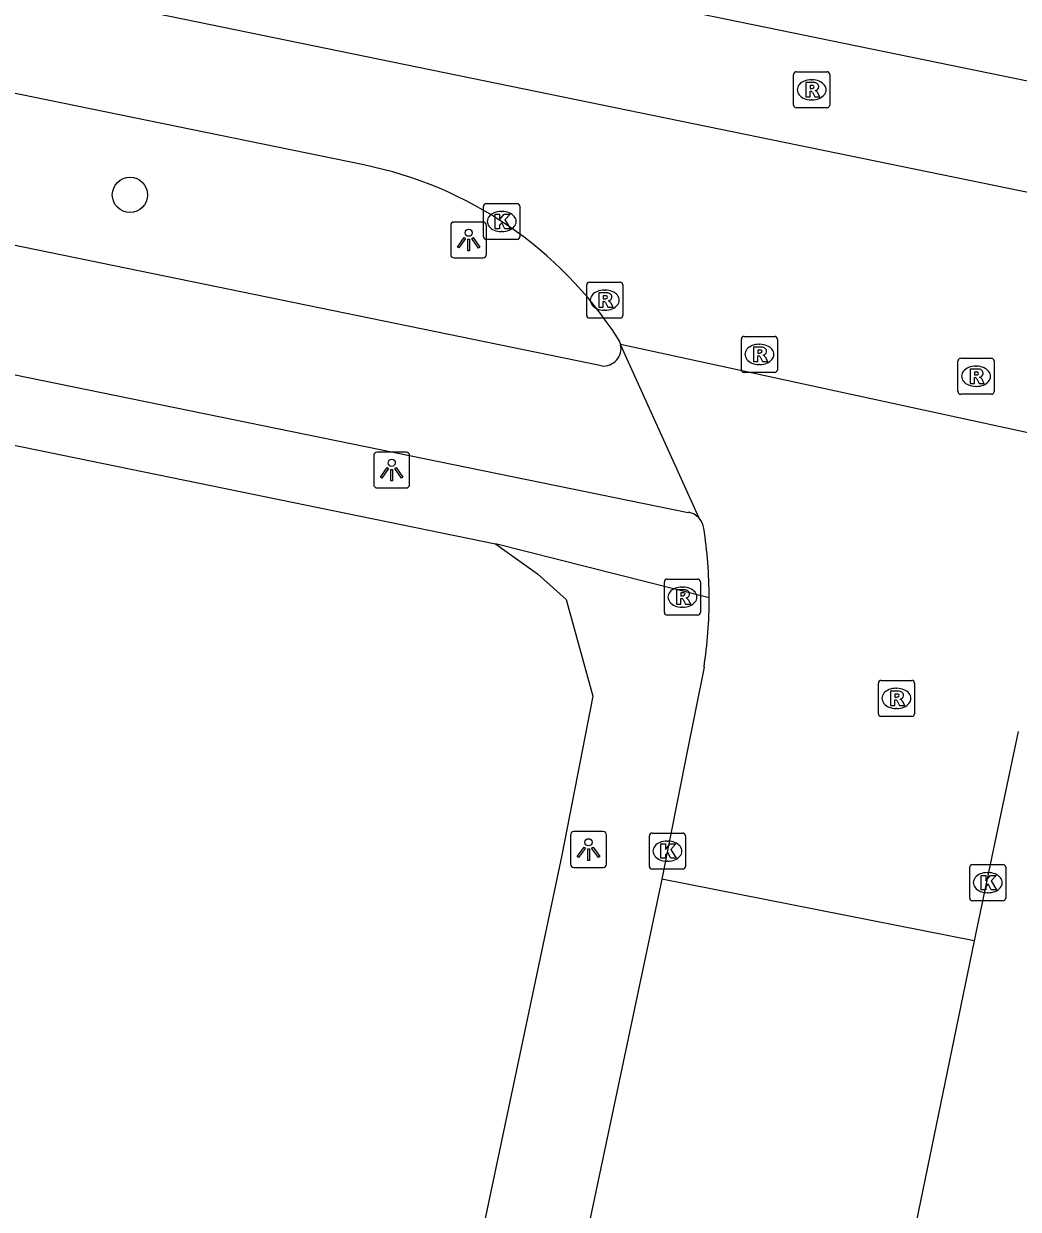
# Model space of a CAD drawing. Extents: x 157692 to 159670, y 381454 to 383289.
# Drawn here: x 158129.44 to 158157.04, y 382153.14 to 382186.06 of the extents above; entities that cross this region are included whole.
import ezdxf

# ---------------------------------------------------------------- set-up
doc = ezdxf.new("R2010")
doc.units = 0
for name, color, linetype in [('IMGEO_Boom', 7, 'Continuous'), ('IMGEO_Fietspad_gesloten', 7, 'Continuous'), ('IMGEO_Kolk', 7, 'Continuous'), ('IMGEO_Lichtpunt', 7, 'Continuous'), ('IMGEO_Rijbaan_lokaal_gesloten', 7, 'Continuous'), ('IMGEO_Rijbaan_lokaal_open', 7, 'Continuous'), ('IMGEO_Rijbaan_regionaal_gesloten', 7, 'Continuous'), ('IMGEO_Rioolput', 7, 'Continuous'), ('IMGEO_Voetpad_open', 7, 'Continuous')]:
    doc.layers.add(name, color=color, linetype=linetype)

msp = doc.modelspace()

# ---------------------------------------------------------------- linework, layer by layer
at = {"layer": 'IMGEO_Boom'}
msp.add_circle((158132.391, 382181.31), 0.489, dxfattribs=at)
at = {"layer": 'IMGEO_Fietspad_gesloten'}
for points in [[(158013.35, 382200.046), (158020.838, 382198.499), (158147.882, 382172.494)], [(158145.479, 382176.558), (158103.813, 382185.117)]]:
    msp.add_lwpolyline(points, dxfattribs=at)
for centre, radius, start, end in [((158145.528, 382177.048), 0.492, 264.3187, 12.1991), ((158147.817, 382171.998), 0.5, 41.7288, 82.4938)]:
    msp.add_arc(centre, radius, start, end, dxfattribs=at)
at = {"layer": 'IMGEO_Kolk'}
for p, q in [((158142.206, 382180.145), (158142.206, 382180.997)), ((158142.281, 382181.071), (158143.133, 382181.071)), ((158142.694, 382180.851), (158142.719, 382180.851)), ((158143.207, 382180.997), (158143.207, 382180.145)), ((158142.717, 382180.291), (158142.692, 382180.291)), ((158143.133, 382180.071), (158142.281, 382180.071)), ((158146.806, 382162.661), (158146.806, 382163.513)), ((158146.881, 382163.587), (158147.733, 382163.587)), ((158147.294, 382163.367), (158147.319, 382163.367)), ((158147.807, 382163.513), (158147.807, 382162.661)), ((158147.317, 382162.807), (158147.292, 382162.807)), ((158155.77, 382162.711), (158156.622, 382162.711)), ((158147.733, 382162.587), (158146.881, 382162.587)), ((158155.695, 382161.785), (158155.695, 382162.637)), ((158156.183, 382162.491), (158156.208, 382162.491)), ((158156.696, 382162.637), (158156.696, 382161.785)), ((158156.622, 382161.711), (158155.77, 382161.711)), ((158156.206, 382161.931), (158156.181, 382161.931))]:
    msp.add_line(p, q, dxfattribs=at)
for points in [[(158142.206, 382180.145), (158142.206, 382180.997)], [(158142.281, 382181.071), (158143.133, 382181.071)], [(158143.207, 382180.997), (158143.207, 382180.145)], [(158142.527, 382180.771), (158142.65, 382180.771), (158142.65, 382180.62), (158142.78, 382180.771), (158142.944, 382180.771), (158142.798, 382180.62), (158142.951, 382180.371), (158142.799, 382180.371), (158142.714, 382180.535), (158142.65, 382180.468), (158142.65, 382180.371), (158142.527, 382180.371), (158142.527, 382180.771)], [(158143.133, 382180.071), (158142.281, 382180.071)], [(158146.806, 382162.661), (158146.806, 382163.513)], [(158146.881, 382163.587), (158147.733, 382163.587)], [(158147.807, 382163.513), (158147.807, 382162.661)], [(158147.127, 382163.287), (158147.25, 382163.287), (158147.25, 382163.136), (158147.38, 382163.287), (158147.544, 382163.287), (158147.398, 382163.136), (158147.551, 382162.887), (158147.399, 382162.887), (158147.314, 382163.051), (158147.25, 382162.984), (158147.25, 382162.887), (158147.127, 382162.887), (158147.127, 382163.287)], [(158155.77, 382162.711), (158156.622, 382162.711)], [(158147.733, 382162.587), (158146.881, 382162.587)], [(158155.695, 382161.785), (158155.695, 382162.637)], [(158156.016, 382162.411), (158156.139, 382162.411), (158156.139, 382162.26), (158156.269, 382162.411), (158156.433, 382162.411), (158156.287, 382162.26), (158156.44, 382162.011), (158156.288, 382162.011), (158156.203, 382162.175), (158156.139, 382162.108), (158156.139, 382162.011), (158156.016, 382162.011), (158156.016, 382162.411)], [(158156.696, 382162.637), (158156.696, 382161.785)], [(158156.622, 382161.711), (158155.77, 382161.711)]]:
    msp.add_lwpolyline(points, dxfattribs=at)
for centre, start, end in [((158142.283, 382180.995), 91.552, 178.448), ((158142.283, 382180.995), 91.552, 178.448), ((158143.131, 382180.995), 1.552, 88.448), ((158143.131, 382180.995), 1.552, 88.448), ((158142.283, 382180.147), 181.552, 268.448), ((158142.283, 382180.147), 181.552, 268.448), ((158143.131, 382180.147), 271.552, 358.448), ((158143.131, 382180.147), 271.552, 358.448), ((158146.883, 382163.511), 91.552, 178.448), ((158146.883, 382163.511), 91.552, 178.448), ((158147.731, 382163.511), 1.552, 88.448), ((158147.731, 382163.511), 1.552, 88.448), ((158155.772, 382162.635), 91.552, 178.448), ((158155.772, 382162.635), 91.552, 178.448), ((158156.62, 382162.635), 1.552, 88.448), ((158156.62, 382162.635), 1.552, 88.448), ((158146.883, 382162.663), 181.552, 268.448), ((158146.883, 382162.663), 181.552, 268.448), ((158147.731, 382162.663), 271.552, 358.448), ((158147.731, 382162.663), 271.552, 358.448), ((158155.772, 382161.787), 181.552, 268.448), ((158155.772, 382161.787), 181.552, 268.448), ((158156.62, 382161.787), 271.552, 358.448), ((158156.62, 382161.787), 271.552, 358.448)]:
    msp.add_arc(centre, 0.0765, start, end, dxfattribs=at)
for centre, major_axis, ratio, start_param, end_param in [((158142.693, 382180.571), (-0.387, 0.002), 0.722429, 4.712389, 7.853982), ((158142.718, 382180.571), (-0.39, 0.002), 0.717154, 1.570796, 4.712389), ((158147.293, 382163.087), (-0.387, 0.002), 0.722429, 4.712389, 7.853982), ((158147.318, 382163.087), (-0.39, 0.002), 0.717154, 1.570796, 4.712389), ((158156.182, 382162.211), (-0.387, 0.002), 0.722429, 4.712389, 7.853982), ((158156.207, 382162.211), (-0.39, 0.002), 0.717154, 1.570796, 4.712389)]:
    msp.add_ellipse(centre, major_axis=major_axis, ratio=ratio, start_param=start_param, end_param=end_param, dxfattribs=at)
at = {"layer": 'IMGEO_Lichtpunt'}
for p, q in [((158141.292, 382180.461), (158141.292, 382179.654)), ((158141.292, 382180.461), (158141.292, 382179.654)), ((158142.194, 382180.556), (158141.386, 382180.556)), ((158142.194, 382180.556), (158141.386, 382180.556)), ((158142.288, 382179.654), (158142.288, 382180.461)), ((158142.288, 382179.654), (158142.288, 382180.461)), ((158141.386, 382179.56), (158142.194, 382179.56)), ((158141.386, 382179.56), (158142.194, 382179.56)), ((158139.156, 382174.072), (158139.156, 382173.265)), ((158139.156, 382174.072), (158139.156, 382173.265)), ((158140.058, 382174.167), (158139.25, 382174.167)), ((158140.058, 382174.167), (158139.25, 382174.167)), ((158140.152, 382173.265), (158140.152, 382174.072)), ((158140.152, 382173.265), (158140.152, 382174.072)), ((158139.25, 382173.171), (158140.058, 382173.171)), ((158139.25, 382173.171), (158140.058, 382173.171)), ((158144.618, 382163.534), (158144.618, 382162.727)), ((158144.618, 382163.534), (158144.618, 382162.727)), ((158145.52, 382163.629), (158144.712, 382163.629)), ((158145.52, 382163.629), (158144.712, 382163.629)), ((158145.614, 382162.727), (158145.614, 382163.534)), ((158145.614, 382162.727), (158145.614, 382163.534)), ((158144.712, 382162.633), (158145.52, 382162.633)), ((158144.712, 382162.633), (158145.52, 382162.633))]:
    msp.add_line(p, q, dxfattribs=at)
for points in [[(158141.666, 382180.125), (158141.705, 382180.097), (158141.517, 382179.835), (158141.479, 382179.862), (158141.666, 382180.125)], [(158141.768, 382180.077), (158141.815, 382180.077), (158141.815, 382179.755), (158141.768, 382179.755), (158141.768, 382180.077)], [(158141.878, 382180.097), (158141.916, 382180.124), (158142.103, 382179.862), (158142.064, 382179.834), (158141.878, 382180.097)], [(158139.53, 382173.736), (158139.569, 382173.708), (158139.381, 382173.446), (158139.343, 382173.473), (158139.53, 382173.736)], [(158139.632, 382173.688), (158139.679, 382173.688), (158139.679, 382173.366), (158139.632, 382173.366), (158139.632, 382173.688)], [(158139.742, 382173.708), (158139.78, 382173.735), (158139.967, 382173.473), (158139.928, 382173.445), (158139.742, 382173.708)], [(158144.992, 382163.198), (158145.031, 382163.17), (158144.843, 382162.908), (158144.805, 382162.935), (158144.992, 382163.198)], [(158145.094, 382163.15), (158145.141, 382163.15), (158145.141, 382162.828), (158145.094, 382162.828), (158145.094, 382163.15)], [(158145.204, 382163.17), (158145.242, 382163.197), (158145.429, 382162.935), (158145.39, 382162.907), (158145.204, 382163.17)]]:
    msp.add_lwpolyline(points, dxfattribs=at)
for centre in [(158141.791, 382180.259), (158139.655, 382173.87), (158145.117, 382163.332)]:
    msp.add_circle(centre, 0.0994, dxfattribs=at)
for centre, start, end in [((158141.386, 382180.461), 90, 180), ((158141.386, 382180.461), 90, 180), ((158142.194, 382180.461), 0, 90), ((158142.194, 382180.461), 0, 90), ((158141.386, 382179.654), 180, 270), ((158141.386, 382179.654), 180, 270), ((158142.194, 382179.654), 270, 0), ((158142.194, 382179.654), 270, 360), ((158139.25, 382174.072), 90, 180), ((158139.25, 382174.072), 90, 180), ((158140.058, 382174.072), 0, 90), ((158140.058, 382174.072), 0, 90), ((158139.25, 382173.265), 180, 270), ((158139.25, 382173.265), 180, 270), ((158140.058, 382173.265), 270, 0), ((158140.058, 382173.265), 270, 360), ((158144.712, 382163.534), 90, 180), ((158144.712, 382163.534), 90, 180), ((158145.52, 382163.534), 0, 90), ((158145.52, 382163.534), 0, 90), ((158144.712, 382162.727), 180, 270), ((158144.712, 382162.727), 180, 270), ((158145.52, 382162.727), 270, 0), ((158145.52, 382162.727), 270, 360)]:
    msp.add_arc(centre, 0.0946, start, end, dxfattribs=at)
at = {"layer": 'IMGEO_Rijbaan_lokaal_gesloten'}
for points in [[(158148.19, 382172.331), (158146.009, 382177.152)], [(158148.322, 382168.193), (158147.839, 382165.757), (158147.155, 382162.309)], [(158157.043, 382166.411), (158156.552, 382164.083), (158155.819, 382160.6)], [(158155.819, 382160.6), (158147.155, 382162.309)]]:
    msp.add_lwpolyline(points, dxfattribs=at)
for centre, radius, start, end in [((158147.816, 382171.995), 0.503, 6.7014, 41.8744), ((158135.656, 382170.093), 12.81, 0.1401, 8.8072), ((158135.809, 382170.097), 12.657, 351.3482, 0.1222)]:
    msp.add_arc(centre, radius, start, end, dxfattribs=at)
at = {"layer": 'IMGEO_Rijbaan_lokaal_open'}
for points in [[(158147.155, 382162.309), (158142.203, 382138.874)], [(158155.819, 382160.6), (158153.709, 382150.361)]]:
    msp.add_lwpolyline(points, dxfattribs=at)
at = {"layer": 'IMGEO_Rijbaan_regionaal_gesloten'}
for points in [[(157925.243, 382226.645), (157933.19, 382224.57), (157944.252, 382221.934), (157952.268, 382220.278), (157960.705, 382218.534), (157972.663, 382216.316), (157984.656, 382214.298), (157988.349, 382213.708), (157992.778, 382213.101), (157996.273, 382212.623), (158008.566, 382210.941), (158012.613, 382210.388), (158016.646, 382209.742), (158020.135, 382209.234), (158024.234, 382208.503), (158031.467, 382207.214), (158206.473, 382171.3), (158336.056, 382144.815)], [(158032.032, 382210.191), (158142.008, 382187.625), (158169.033, 382182.066), (158195.166, 382176.727)], [(158138.881, 382182.141), (158104.655, 382189.164)], [(158161.924, 382173.698), (158146.009, 382177.152)]]:
    msp.add_lwpolyline(points, dxfattribs=at)
for centre, radius, start, end in [((158136.699, 382171.374), 10.985, 32.8974, 78.544), ((158145.524, 382177.045), 0.497, 12.4084, 36.5252)]:
    msp.add_arc(centre, radius, start, end, dxfattribs=at)
at = {"layer": 'IMGEO_Rioolput'}
for p, q in [((158150.809, 382183.802), (158150.809, 382184.654)), ((158150.884, 382184.728), (158151.736, 382184.728)), ((158151.297, 382184.508), (158151.322, 382184.508)), ((158151.81, 382184.654), (158151.81, 382183.802)), ((158151.32, 382183.948), (158151.295, 382183.948)), ((158151.736, 382183.728), (158150.884, 382183.728)), ((158145.067, 382177.961), (158145.067, 382178.813)), ((158145.142, 382178.887), (158145.994, 382178.887)), ((158146.068, 382178.813), (158146.068, 382177.961)), ((158145.555, 382178.667), (158145.58, 382178.667)), ((158145.994, 382177.887), (158145.142, 382177.887)), ((158145.578, 382178.107), (158145.553, 382178.107)), ((158149.359, 382176.454), (158149.359, 382177.306)), ((158149.434, 382177.38), (158150.286, 382177.38)), ((158150.36, 382177.306), (158150.36, 382176.454)), ((158149.847, 382177.16), (158149.872, 382177.16)), ((158149.87, 382176.6), (158149.845, 382176.6)), ((158155.37, 382175.846), (158155.37, 382176.698)), ((158155.445, 382176.772), (158156.297, 382176.772)), ((158155.858, 382176.552), (158155.883, 382176.552)), ((158156.371, 382176.698), (158156.371, 382175.846)), ((158150.286, 382176.38), (158149.434, 382176.38)), ((158155.881, 382175.992), (158155.856, 382175.992)), ((158156.297, 382175.772), (158155.445, 382175.772)), ((158147.297, 382170.64), (158148.149, 382170.64)), ((158147.222, 382169.714), (158147.222, 382170.566)), ((158147.71, 382170.42), (158147.735, 382170.42)), ((158148.223, 382170.566), (158148.223, 382169.714)), ((158148.149, 382169.64), (158147.297, 382169.64)), ((158147.733, 382169.86), (158147.708, 382169.86)), ((158153.161, 382166.902), (158153.161, 382167.754)), ((158153.236, 382167.828), (158154.088, 382167.828)), ((158154.162, 382167.754), (158154.162, 382166.902)), ((158153.649, 382167.608), (158153.674, 382167.608)), ((158153.672, 382167.048), (158153.647, 382167.048)), ((158154.088, 382166.828), (158153.236, 382166.828))]:
    msp.add_line(p, q, dxfattribs=at)
for points in [[(158150.809, 382183.802), (158150.809, 382184.654)], [(158150.884, 382184.728), (158151.736, 382184.728)], [(158151.398, 382184.426), (158151.146, 382184.428), (158151.146, 382184.028)], [(158151.81, 382184.654), (158151.81, 382183.802)], [(158151.146, 382184.028), (158151.27, 382184.028), (158151.27, 382184.19), (158151.281, 382184.19)], [(158151.324, 382184.347), (158151.27, 382184.347), (158151.27, 382184.266)], [(158151.27, 382184.266), (158151.322, 382184.266)], [(158151.328, 382184.161), (158151.399, 382184.028), (158151.539, 382184.028), (158151.474, 382184.154)], [(158151.736, 382183.728), (158150.884, 382183.728)], [(158145.067, 382177.961), (158145.067, 382178.813)], [(158145.142, 382178.887), (158145.994, 382178.887)], [(158146.068, 382178.813), (158146.068, 382177.961)], [(158145.656, 382178.585), (158145.404, 382178.587), (158145.404, 382178.187)], [(158145.582, 382178.506), (158145.528, 382178.506), (158145.528, 382178.425)], [(158145.404, 382178.187), (158145.528, 382178.187), (158145.528, 382178.349), (158145.539, 382178.349)], [(158145.528, 382178.425), (158145.58, 382178.425)], [(158145.586, 382178.32), (158145.657, 382178.187), (158145.797, 382178.187), (158145.732, 382178.313)], [(158145.994, 382177.887), (158145.142, 382177.887)], [(158149.359, 382176.454), (158149.359, 382177.306)], [(158149.434, 382177.38), (158150.286, 382177.38)], [(158150.36, 382177.306), (158150.36, 382176.454)], [(158149.948, 382177.078), (158149.696, 382177.08), (158149.696, 382176.68)], [(158149.696, 382176.68), (158149.82, 382176.68), (158149.82, 382176.842), (158149.831, 382176.842)], [(158149.874, 382176.999), (158149.82, 382176.999), (158149.82, 382176.918)], [(158149.82, 382176.918), (158149.872, 382176.918)], [(158149.878, 382176.813), (158149.949, 382176.68), (158150.089, 382176.68), (158150.024, 382176.806)], [(158155.37, 382175.846), (158155.37, 382176.698)], [(158155.445, 382176.772), (158156.297, 382176.772)], [(158156.371, 382176.698), (158156.371, 382175.846)], [(158150.286, 382176.38), (158149.434, 382176.38)], [(158155.959, 382176.47), (158155.707, 382176.472), (158155.707, 382176.072)], [(158155.707, 382176.072), (158155.831, 382176.072), (158155.831, 382176.234), (158155.842, 382176.234)], [(158155.885, 382176.391), (158155.831, 382176.391), (158155.831, 382176.31)], [(158155.831, 382176.31), (158155.883, 382176.31)], [(158155.889, 382176.205), (158155.96, 382176.072), (158156.1, 382176.072), (158156.035, 382176.198)], [(158156.297, 382175.772), (158155.445, 382175.772)], [(158147.297, 382170.64), (158148.149, 382170.64)], [(158147.222, 382169.714), (158147.222, 382170.566)], [(158147.811, 382170.338), (158147.559, 382170.34), (158147.559, 382169.94)], [(158147.737, 382170.259), (158147.683, 382170.259), (158147.683, 382170.178)], [(158148.223, 382170.566), (158148.223, 382169.714)], [(158147.559, 382169.94), (158147.683, 382169.94), (158147.683, 382170.102), (158147.694, 382170.102)], [(158147.683, 382170.178), (158147.735, 382170.178)], [(158147.741, 382170.073), (158147.812, 382169.94), (158147.952, 382169.94), (158147.887, 382170.066)], [(158148.149, 382169.64), (158147.297, 382169.64)], [(158153.161, 382166.902), (158153.161, 382167.754)], [(158153.236, 382167.828), (158154.088, 382167.828)], [(158154.162, 382167.754), (158154.162, 382166.902)], [(158153.75, 382167.526), (158153.498, 382167.528), (158153.498, 382167.128)], [(158153.498, 382167.128), (158153.622, 382167.128), (158153.622, 382167.29), (158153.633, 382167.29)], [(158153.676, 382167.447), (158153.622, 382167.447), (158153.622, 382167.366)], [(158153.622, 382167.366), (158153.674, 382167.366)], [(158153.68, 382167.261), (158153.751, 382167.128), (158153.891, 382167.128), (158153.826, 382167.254)], [(158154.088, 382166.828), (158153.236, 382166.828)]]:
    msp.add_lwpolyline(points, dxfattribs=at)
for centre, radius, start, end in [((158150.886, 382184.652), 0.0765, 91.552, 178.448), ((158150.886, 382184.652), 0.0765, 91.552, 178.448), ((158151.397, 382184.316), 0.109, 350.3612, 89.416), ((158151.734, 382184.652), 0.0765, 1.552, 88.448), ((158151.734, 382184.652), 0.0765, 1.552, 88.448), ((158151.28, 382184.137), 0.0533, 26.0293, 88.6989), ((158151.306, 382184.455), 0.19, 274.7715, 282.9687), ((158151.33, 382184.251), 0.0964, 77.0061, 93.1865), ((158151.344, 382184.308), 0.0378, 276.6634, 79.6772), ((158151.395, 382184.316), 0.112, 277.5842, 350.9817), ((158151.379, 382184.101), 0.108, 29.5134, 73.7905), ((158150.886, 382183.804), 0.0765, 181.552, 268.448), ((158150.886, 382183.804), 0.0765, 181.552, 268.448), ((158151.734, 382183.804), 0.0765, 271.552, 358.448), ((158151.734, 382183.804), 0.0765, 271.552, 358.448), ((158145.144, 382178.811), 0.0765, 91.552, 178.448), ((158145.144, 382178.811), 0.0765, 91.552, 178.448), ((158145.992, 382178.811), 0.0765, 1.552, 88.448), ((158145.992, 382178.811), 0.0765, 1.552, 88.448), ((158145.588, 382178.41), 0.0964, 77.0061, 93.1865), ((158145.602, 382178.467), 0.0378, 276.6634, 79.6772), ((158145.655, 382178.475), 0.109, 350.3612, 89.416), ((158145.538, 382178.296), 0.0533, 26.0293, 88.6989), ((158145.564, 382178.614), 0.19, 274.7715, 282.9687), ((158145.653, 382178.475), 0.112, 277.5842, 350.9817), ((158145.637, 382178.26), 0.108, 29.5134, 73.7905), ((158145.144, 382177.963), 0.0765, 181.552, 268.448), ((158145.144, 382177.963), 0.0765, 181.552, 268.448), ((158145.992, 382177.963), 0.0765, 271.552, 358.448), ((158145.992, 382177.963), 0.0765, 271.552, 358.448), ((158149.436, 382177.304), 0.0765, 91.552, 178.448), ((158149.436, 382177.304), 0.0765, 91.552, 178.448), ((158150.284, 382177.304), 0.0765, 1.552, 88.448), ((158150.284, 382177.304), 0.0765, 1.552, 88.448), ((158149.83, 382176.789), 0.0533, 26.0293, 88.6989), ((158149.856, 382177.107), 0.19, 274.7715, 282.9687), ((158149.88, 382176.903), 0.0964, 77.0061, 93.1865), ((158149.894, 382176.96), 0.0378, 276.6634, 79.6772), ((158149.947, 382176.968), 0.109, 350.3612, 89.416), ((158149.945, 382176.968), 0.112, 277.5842, 350.9817), ((158149.929, 382176.753), 0.108, 29.5134, 73.7905), ((158155.447, 382176.696), 0.0765, 91.552, 178.448), ((158155.447, 382176.696), 0.0765, 91.552, 178.448), ((158156.295, 382176.696), 0.0765, 1.552, 88.448), ((158156.295, 382176.696), 0.0765, 1.552, 88.448), ((158149.436, 382176.456), 0.0765, 181.552, 268.448), ((158149.436, 382176.456), 0.0765, 181.552, 268.448), ((158150.284, 382176.456), 0.0765, 271.552, 358.448), ((158150.284, 382176.456), 0.0765, 271.552, 358.448), ((158155.841, 382176.181), 0.0533, 26.0293, 88.6989), ((158155.867, 382176.499), 0.19, 274.7715, 282.9687), ((158155.891, 382176.295), 0.0964, 77.0061, 93.1865), ((158155.905, 382176.352), 0.0378, 276.6634, 79.6772), ((158155.958, 382176.36), 0.109, 350.3612, 89.416), ((158155.956, 382176.36), 0.112, 277.5842, 350.9817), ((158155.94, 382176.145), 0.108, 29.5134, 73.7905), ((158155.447, 382175.848), 0.0765, 181.552, 268.448), ((158155.447, 382175.848), 0.0765, 181.552, 268.448), ((158156.295, 382175.848), 0.0765, 271.552, 358.448), ((158156.295, 382175.848), 0.0765, 271.552, 358.448), ((158147.299, 382170.564), 0.0765, 91.552, 178.448), ((158147.299, 382170.564), 0.0765, 91.552, 178.448), ((158148.147, 382170.564), 0.0765, 1.552, 88.448), ((158148.147, 382170.564), 0.0765, 1.552, 88.448), ((158147.743, 382170.163), 0.0964, 77.0061, 93.1865), ((158147.757, 382170.22), 0.0378, 276.6634, 79.6772), ((158147.81, 382170.228), 0.109, 350.3612, 89.416), ((158147.693, 382170.049), 0.0533, 26.0293, 88.6989), ((158147.719, 382170.367), 0.19, 274.7715, 282.9687), ((158147.808, 382170.228), 0.112, 277.5842, 350.9817), ((158147.792, 382170.013), 0.108, 29.5134, 73.7905), ((158147.299, 382169.716), 0.0765, 181.552, 268.448), ((158147.299, 382169.716), 0.0765, 181.552, 268.448), ((158148.147, 382169.716), 0.0765, 271.552, 358.448), ((158148.147, 382169.716), 0.0765, 271.552, 358.448), ((158153.238, 382167.752), 0.0765, 91.552, 178.448), ((158153.238, 382167.752), 0.0765, 91.552, 178.448), ((158154.086, 382167.752), 0.0765, 1.552, 88.448), ((158154.086, 382167.752), 0.0765, 1.552, 88.448), ((158153.632, 382167.237), 0.0533, 26.0293, 88.6989), ((158153.658, 382167.555), 0.19, 274.7715, 282.9687), ((158153.682, 382167.351), 0.0964, 77.0061, 93.1865), ((158153.696, 382167.408), 0.0378, 276.6634, 79.6772), ((158153.749, 382167.416), 0.109, 350.3612, 89.416), ((158153.747, 382167.416), 0.112, 277.5842, 350.9817), ((158153.731, 382167.201), 0.108, 29.5134, 73.7905), ((158153.238, 382166.904), 0.0765, 181.552, 268.448), ((158153.238, 382166.904), 0.0765, 181.552, 268.448), ((158154.086, 382166.904), 0.0765, 271.552, 358.448), ((158154.086, 382166.904), 0.0765, 271.552, 358.448)]:
    msp.add_arc(centre, radius, start, end, dxfattribs=at)
for centre, major_axis, ratio, start_param, end_param in [((158151.296, 382184.228), (-0.387, 0.002), 0.722429, 4.712389, 7.853982), ((158151.321, 382184.228), (-0.39, 0.002), 0.717154, 1.570796, 4.712389), ((158145.554, 382178.387), (-0.387, 0.002), 0.722429, 4.712389, 7.853982), ((158145.579, 382178.387), (-0.39, 0.002), 0.717154, 1.570796, 4.712389), ((158149.846, 382176.88), (-0.387, 0.002), 0.722429, 4.712389, 7.853982), ((158149.871, 382176.88), (-0.39, 0.002), 0.717154, 1.570796, 4.712389), ((158155.857, 382176.272), (-0.387, 0.002), 0.722429, 4.712389, 7.853982), ((158155.882, 382176.272), (-0.39, 0.002), 0.717154, 1.570796, 4.712389), ((158147.709, 382170.14), (-0.387, 0.002), 0.722429, 4.712389, 7.853982), ((158147.734, 382170.14), (-0.39, 0.002), 0.717154, 1.570796, 4.712389), ((158153.648, 382167.328), (-0.387, 0.002), 0.722429, 4.712389, 7.853982), ((158153.673, 382167.328), (-0.39, 0.002), 0.717154, 1.570796, 4.712389)]:
    msp.add_ellipse(centre, major_axis=major_axis, ratio=ratio, start_param=start_param, end_param=end_param, dxfattribs=at)
at = {"layer": 'IMGEO_Voetpad_open'}
for points in [[(158012.827, 382198.175), (158014.567, 382197.819), (158022.362, 382196.264), (158142.534, 382171.623)], [(158142.534, 382171.623), (158143.697, 382170.783), (158144.498, 382170.071), (158145.238, 382167.387), (158144.374, 382162.974), (158139.412, 382139.429)], [(158148.466, 382170.124), (158142.534, 382171.623)]]:
    msp.add_lwpolyline(points, dxfattribs=at)

doc.saveas('drawing.dxf')
